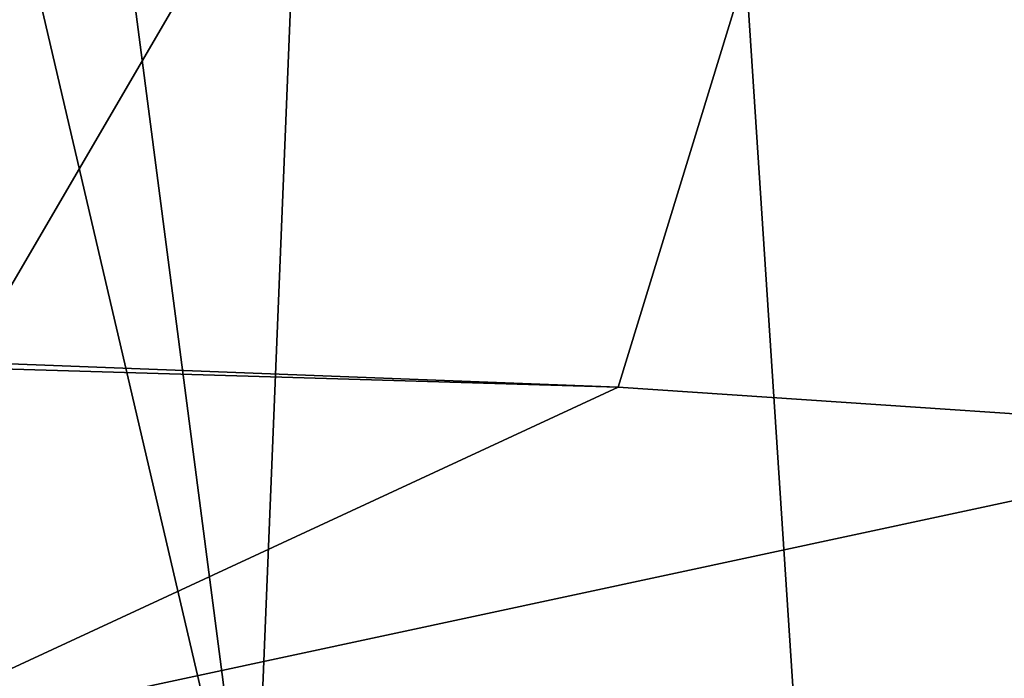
# Model space of a CAD drawing. Header units: millimetres. Extents: x -36.5 to 36.5, y -8.8 to 41.6.
# Tile 347 of 434: x 9.316 to 9.845, y 28.727 to 29.081. Entities that reach past the tile are written whole.
import ezdxf

# ---------------------------------------------------------------- set-up
doc = ezdxf.new("R2010")
doc.units = ezdxf.units.MM
doc.header["$LTSCALE"] = 65.185185
for name, color, linetype in [('1014', 7, 'CONTINUOUS'), ('1018', 7, 'CONTINUOUS'), ('1024', 7, 'CONTINUOUS'), ('326', 7, 'CONTINUOUS'), ('366', 7, 'CONTINUOUS'), ('970', 7, 'CONTINUOUS')]:
    doc.layers.add(name, color=color, linetype=linetype)

msp = doc.modelspace()

# ---------------------------------------------------------------- linework, layer by layer
at = {"layer": '1014', "color": 7, "linetype": 'CONTINUOUS'}
for points in [[(10.03485, 30.17966, -10.28351), (9.28697, 28.89731, -8.37584), (9.33374, 31.40349, -8.3758), (10.03485, 30.17966, -10.28351)], [(9.63726, 28.88382, -9.29957), (9.28697, 28.89731, -8.37584), (10.03485, 30.17966, -10.28351), (9.63726, 28.88382, -9.29957)], [(10.01543, 28.8584, -10.29735), (9.63726, 28.88382, -9.29957), (10.03485, 30.17966, -10.28351), (10.01543, 28.8584, -10.29735)], [(9.29355, 28.89405, -8.39335), (9.28697, 28.89731, -8.37584), (9.63726, 28.88382, -9.29957), (9.29355, 28.89405, -8.39335)]]:
    msp.add_3dface(points, dxfattribs=at)
at = {"layer": '1018', "color": 7, "linetype": 'CONTINUOUS'}
for points in [[(9.29355, 28.89405, -8.39335), (9.63726, 28.88382, -9.29957), (9.20955, 28.68549, -8.42426), (9.29355, 28.89405, -8.39335)], [(9.63726, 28.88382, -9.29957), (10.01543, 28.8584, -10.29735), (9.20955, 28.68549, -8.42426), (9.63726, 28.88382, -9.29957)], [(10.01543, 28.8584, -10.29735), (9.93048, 28.651, -10.32271), (9.20955, 28.68549, -8.42426), (10.01543, 28.8584, -10.29735)]]:
    msp.add_3dface(points, dxfattribs=at)
at = {"layer": '1024', "color": 7, "linetype": 'CONTINUOUS'}
for points in [[(9.33374, 31.40349, -8.3758), (9.28697, 28.89731, -8.37584), (9.17415, 28.91528, -8.22313), (9.33374, 31.40349, -8.3758)], [(9.33374, 31.40349, -8.3758), (9.17415, 28.91528, -8.22313), (9.2054, 31.40212, -8.21203), (9.33374, 31.40349, -8.3758)]]:
    msp.add_3dface(points, dxfattribs=at)
at = {"layer": '326', "color": 7, "linetype": 'CONTINUOUS'}
for points in [[(12.45, 28.6, 15.2), (19.8, 38.1, 15.2), (5, 34.1, 15.2), (12.45, 28.6, 15.2)], [(6, 28.6, 15.2), (12.45, 28.6, 15.2), (5, 34.1, 15.2), (6, 28.6, 15.2)]]:
    msp.add_3dface(points, dxfattribs=at)
at = {"layer": '366', "color": 7, "linetype": 'CONTINUOUS'}
for points in [[(5.13434, 29.09972, 13.89201), (19.8, 38.1349, 13.7343), (5.49979, 28.7343, 13.89839), (5.13434, 29.09972, 13.89201)], [(19.8, 38.1349, 13.7343), (6, 28.6, 13.90073), (5.49979, 28.7343, 13.89839), (19.8, 38.1349, 13.7343)], [(19.8, 28.6, 13.90073), (6, 28.6, 13.90073), (19.8, 38.1349, 13.7343), (19.8, 28.6, 13.90073)]]:
    msp.add_3dface(points, dxfattribs=at)
at = {"layer": '970', "color": 7, "linetype": 'CONTINUOUS'}
for points in [[(9.55541, 31.40463, -7.10106), (9.07634, 31.40349, -6.99894), (9.44132, 28.6, -6.99327), (9.55541, 31.40463, -7.10106)], [(9.07634, 31.40349, -6.99894), (9.10001, 30.06209, -6.97552), (9.44132, 28.6, -6.99327), (9.07634, 31.40349, -6.99894)], [(9.73927, 28.6, -7.12285), (9.55541, 31.40463, -7.10106), (9.44132, 28.6, -6.99327), (9.73927, 28.6, -7.12285)], [(9.93926, 31.40495, -7.37653), (9.55541, 31.40463, -7.10106), (9.98797, 28.6, -7.32651), (9.93926, 31.40495, -7.37653)], [(9.98797, 28.6, -7.32651), (9.55541, 31.40463, -7.10106), (9.73927, 28.6, -7.12285), (9.98797, 28.6, -7.32651)], [(9.10001, 30.06209, -6.97552), (9.12599, 28.6, -6.95), (9.44132, 28.6, -6.99327), (9.10001, 30.06209, -6.97552)]]:
    msp.add_3dface(points, dxfattribs=at)

doc.saveas('drawing.dxf')
